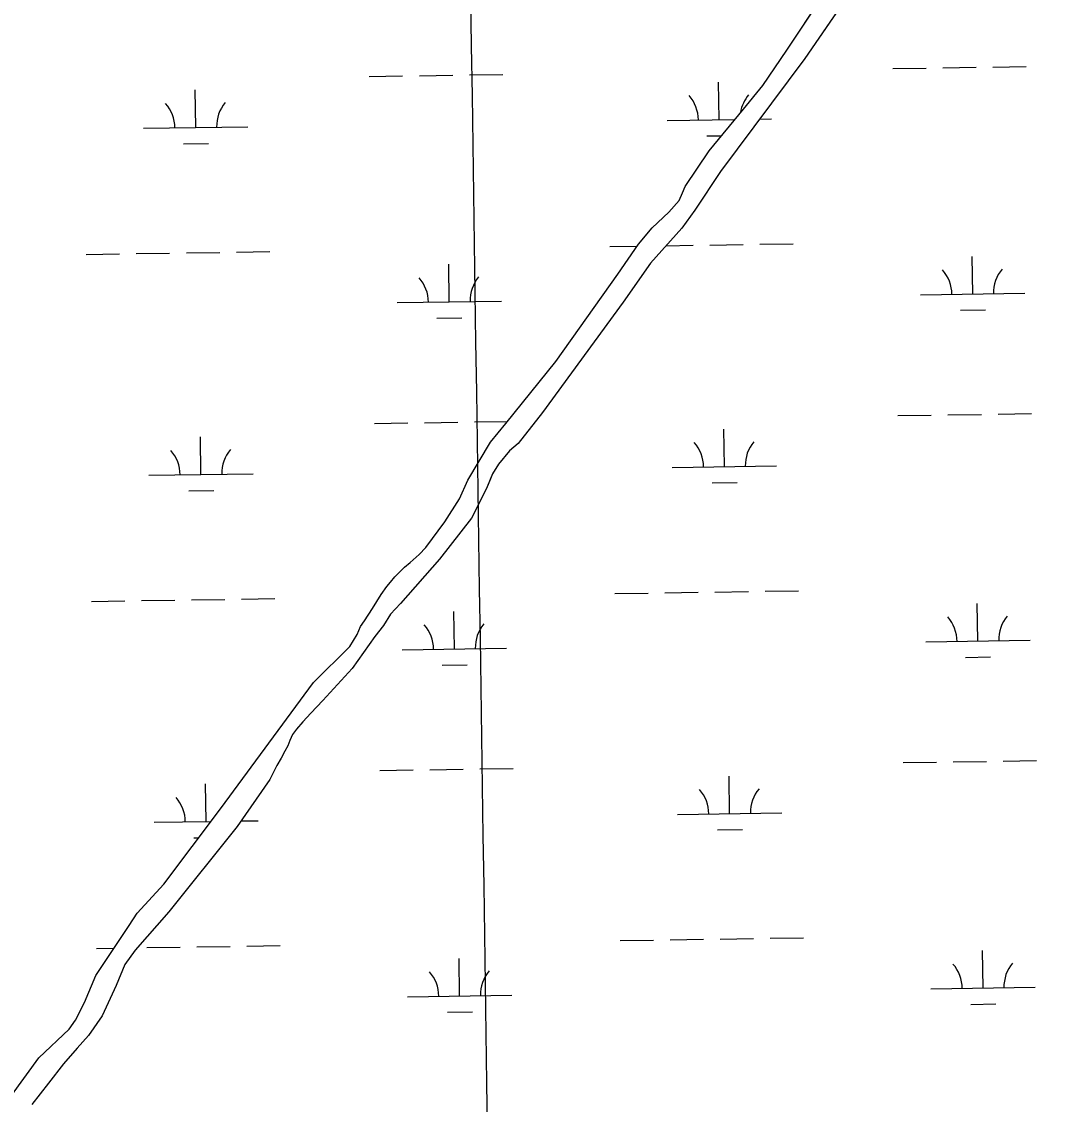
# Model space of a CAD drawing. Extents: x 3807117 to 3845308, y 337856 to 363736.
# Drawn here: x 3821514 to 3822500, y 344413 to 345451 of the extents above; entities that cross this region are included whole.
import ezdxf

# ---------------------------------------------------------------- set-up
doc = ezdxf.new("R2010")
doc.units = 0
for name, color, linetype in [('V-GRID-MAJR', 7, 'Continuous'), ('V-TOPO-SHOR', 7, 'Continuous'), ('V-WETL-SWMP', 7, 'Continuous')]:
    doc.layers.add(name, color=color, linetype=linetype)

msp = doc.modelspace()

# ---------------------------------------------------------------- linework, layer by layer
at = {"layer": 'V-GRID-MAJR'}
msp.add_spline([(3821974.84, 343440.355), (3821884.974, 349497.401), (3821795.061, 355557.53), (3821705.148, 361617.659), (3821705.102, 361620.743)], degree=3, dxfattribs=at)
at = {"layer": 'V-TOPO-SHOR'}
for points in [[(3822118.369, 345253.786), (3822134.47, 345268.608), (3822144.358, 345279.87), (3822147.5100000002, 345287.06), (3822150.137, 345293.227), (3822173.102, 345327.58400000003), (3822205.904, 345367.532), (3822224.648, 345390.064), (3822247.606, 345423.906), (3822284.664, 345479.804), (3822306.056, 345511.079), (3822323.222, 345530.017), (3822343.4790000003, 345548.412), (3822355.992, 345565.84), (3822375.825, 345595.581), (3822398.2770000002, 345630.45900000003), (3822407.165, 345645.854), (3822441.6010000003, 345696.099), (3822462.4, 345718.101), (3822481.592, 345732.382), (3822500.218, 345740.479)], [(3822306.42, 345476.767), (3822264.92, 345415.906), (3822183.823, 345307.54600000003), (3822159.355, 345270.719), (3822146.873, 345253.338), (3822116.773, 345219.642), (3822090.762, 345182.313), (3822013.284, 345076.495), (3821989.904, 345046.86100000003), (3821981.6180000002, 345039.727), (3821971.23, 345026.956), (3821965.5, 345017.746), (3821962.878, 345011.596), (3821960.257, 345005.44800000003), (3821952.411, 344989.056), (3821945.1, 344975.23), (3821914.441, 344935.884), (3821877.073, 344893.504), (3821867.735, 344883.295), (3821860.964, 344872.55100000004), (3821852.649, 344861.82), (3821830.8030000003, 344831.143), (3821802.786, 344800.517), (3821791.375, 344788.268), (3821783.595, 344780.102), (3821777.367, 344772.955), (3821773.725, 344767.841), (3821771.108, 344762.205), (3821769.011, 344757.081), (3821766.397, 344751.95900000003), (3821762.744, 344745.305), (3821758.572, 344738.139), (3821751.779, 344724.82300000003), (3821720.561, 344679.824), (3821655.105, 344598.076), (3821622.927, 344561.315), (3821613.043, 344547.509), (3821604.6550000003, 344527.523), (3821591.048, 344498.322), (3821578.039, 344479.401), (3821567.1410000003, 344467.148), (3821554.165, 344452.341), (3821539.745, 344433.884), (3821523.64, 344413.445)], [(3821504.299, 344421.99700000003), (3821530.3680000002, 344457.874), (3821559.463, 344485.479), (3821565.72, 344494.193), (3821574.1070000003, 344511.141), (3821585.1410000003, 344536.829), (3821616.9820000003, 344585.03500000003), (3821624.809, 344596.829), (3821650.296, 344624.463), (3821704.501, 344696.718), (3821793.642, 344817.67100000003), (3821828.464, 344852.446), (3821835.776, 344863.728), (3821838.929, 344871.43700000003), (3821842.585, 344877.079), (3821850.415, 344888.874), (3821858.77, 344902.21), (3821863.989, 344909.903), (3821867.63, 344913.99700000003), (3821871.798, 344919.119), (3821875.955, 344923.20900000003), (3821881.151, 344928.322), (3821886.345, 344932.92), (3821895.1720000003, 344940.58400000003), (3821901.412, 344947.23600000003), (3821919.6550000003, 344971.83400000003), (3821933.756, 344993.889), (3821941.6350000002, 345011.871), (3821963.583, 345048.298), (3821978.163, 345066.224), (3822026.076, 345125.641), (3822085.5270000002, 345209.197), (3822105.352, 345237.908), (3822118.369, 345253.786)]]:
    msp.add_lwpolyline(points, dxfattribs=at)
at = {"layer": 'V-WETL-SWMP'}
for p, q in [((3822247.608238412, 345423.9071812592), (3822284.666142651, 345479.8041307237)), ((3822306.422113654, 345476.76711542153), (3822264.9212195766, 345415.907171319)), ((3822224.649297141, 345390.06621225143), (3822247.608238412, 345423.9071812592)), ((3822264.9212195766, 345415.907171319), (3822183.824418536, 345307.5472763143)), ((3822349.104056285, 345406.30355103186), (3822381.100442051, 345406.7829272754)), ((3822397.098634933, 345407.02261539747), (3822429.095020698, 345407.5019916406)), ((3822445.0932135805, 345407.7416797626), (3822477.089599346, 345408.221056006)), ((3821847.2527442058, 345398.7847144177), (3821879.2491299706, 345399.2640906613)), ((3821895.247322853, 345399.5037787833), (3821927.2437086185, 345399.98315502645)), ((3821943.2419015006, 345400.22284314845), (3821975.238287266, 345400.7022193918)), ((3822182.75450516, 345357.3760669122), (3822182.2151798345, 345393.3720199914)), ((3821680.90319308, 345349.85723029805), (3821680.3638677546, 345385.8531833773)), ((3822205.907341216, 345367.5332355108), (3822224.649297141, 345390.06621225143)), ((3822173.1034187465, 345327.58527642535), (3822205.907341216, 345367.5332355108)), ((3821630.9088403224, 345349.10820491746), (3821730.897545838, 345350.60625567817)), ((3822132.760152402, 345356.62704153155), (3822197.751116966, 345357.600749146)), ((3822221.55142168, 345357.9573300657), (3822232.7488579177, 345358.1250922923)), ((3822170.9870363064, 345341.7670354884), (3822184.9204238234, 345341.97578828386)), ((3821669.135724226, 345334.24819887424), (3821693.1330135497, 345334.60773105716)), ((3822150.140477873, 345293.22830762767), (3822173.1034187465, 345327.58527642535)), ((3822183.824418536, 345307.5472763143), (3822159.357481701, 345270.7213096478)), ((3822147.512486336, 345287.06231209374), (3822150.140477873, 345293.22830762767)), ((3822134.4735191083, 345268.6083293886), (3822144.360496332, 345279.87031736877)), ((3822144.360496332, 345279.87031736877), (3822147.512486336, 345287.06231209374)), ((3822118.3715535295, 345253.78734755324), (3822134.4735191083, 345268.6083293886)), ((3822159.357481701, 345270.7213096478), (3822146.87451286, 345253.33832609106)), ((3822105.3535843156, 345237.9093638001), (3822118.3715535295, 345253.78734755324)), ((3822146.8745128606, 345253.33832609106), (3822116.7765817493, 345219.6433624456)), ((3822085.5296346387, 345209.19839035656), (3822105.3535843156, 345237.9093638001)), ((3822131.85971784, 345236.5290985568), (3822157.712351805, 345236.9164278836)), ((3822173.7105446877, 345237.1561160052), (3822205.706930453, 345237.63549224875)), ((3822221.7051233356, 345237.8751803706), (3822253.7015091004, 345238.3545566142)), ((3821575.870075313, 345228.19915066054), (3821607.8664610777, 345228.6785269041)), ((3821623.8646539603, 345228.9182150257), (3821655.8610397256, 345229.3975912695)), ((3821671.8592326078, 345229.63727939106), (3821703.855618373, 345230.11665563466)), ((3821719.8538112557, 345230.35634375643), (3821751.8501970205, 345230.83572000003)), ((3822077.7213873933, 345235.71798727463), (3822104.113532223, 345236.1133996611)), ((3822425.758338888, 345190.184661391), (3822425.219013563, 345226.1806144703)), ((3821923.907026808, 345182.6658247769), (3821923.367701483, 345218.6617778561)), ((3822116.7765817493, 345219.6433624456), (3822090.7636475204, 345182.3143971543)), ((3822026.0787836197, 345125.6434689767), (3822085.5296346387, 345209.19839035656)), ((3822375.7639861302, 345189.43563601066), (3822475.752691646, 345190.93368677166)), ((3821873.9126740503, 345181.9167993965), (3821973.901379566, 345183.4148501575)), ((3822090.7636475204, 345182.3143971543), (3822013.2868393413, 345076.4964983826)), ((3822413.9908700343, 345174.57562996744), (3822437.988159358, 345174.9351621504)), ((3821912.139557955, 345167.05679335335), (3821936.136847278, 345167.41632553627)), ((3821978.165897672, 345066.22552916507), (3822026.0787836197, 345125.6434689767)), ((3822013.2868393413, 345076.4964983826), (3821989.905895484, 345046.8615280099)), ((3822354.087946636, 345073.6659485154), (3822386.0843324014, 345074.145324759)), ((3822402.082525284, 345074.3850128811), (3822434.078911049, 345074.86438912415)), ((3822450.0771039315, 345075.1040772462), (3822482.0734896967, 345075.5834534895)), ((3821852.236634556, 345066.1471119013), (3821884.233020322, 345066.62648814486)), ((3821900.231213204, 345066.8661762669), (3821932.227598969, 345067.34555251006)), ((3821948.2257918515, 345067.58524063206), (3821979.6418733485, 345068.05592264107)), ((3821963.5849322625, 345048.29954741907), (3821978.165897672, 345066.22552916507)), ((3822187.7383955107, 345024.73846439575), (3822187.1990701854, 345060.734417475)), ((3821685.887083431, 345017.21962778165), (3821685.3477581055, 345053.21558086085)), ((3821941.636991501, 345011.8715786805), (3821963.5849322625, 345048.29954741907)), ((3821981.62091282, 345039.72853715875), (3821971.2329374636, 345026.9575501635)), ((3821989.905895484, 345046.8615280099), (3821981.62091282, 345039.72853715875)), ((3821971.2329374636, 345026.9575501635), (3821965.5019527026, 345017.7475582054)), ((3822137.7440427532, 345023.98943901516), (3822237.7327482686, 345025.48748977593)), ((3821635.892730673, 345016.470602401), (3821735.8814361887, 345017.9686531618)), ((3821933.75801649, 344993.8905918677), (3821941.636991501, 345011.8715786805)), ((3821965.5019527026, 345017.7475582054), (3821960.259969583, 345005.4485671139)), ((3822175.970926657, 345009.12943297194), (3822199.9682159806, 345009.4889651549)), ((3821674.1196145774, 345001.61059635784), (3821698.1169039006, 345001.97012854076)), ((3821960.259969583, 345005.4485671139), (3821952.413993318, 344989.05657963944)), ((3821919.659053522, 344971.83561141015), (3821933.75801649, 344993.8905918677)), ((3821952.413993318, 344989.05657963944), (3821945.103014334, 344975.23159072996)), ((3821901.415098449, 344947.2366351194), (3821919.659053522, 344971.83561141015)), ((3821945.103014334, 344975.23159072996), (3821914.445088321, 344935.8846297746)), ((3821895.1741124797, 344940.58464252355), (3821901.415098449, 344947.2366351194)), ((3821914.445088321, 344935.8846297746), (3821877.077174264, 344893.5056751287)), ((3821886.348130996, 344932.9226522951), (3821895.1741124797, 344940.58464252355)), ((3821871.8001624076, 344919.1206688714), (3821881.1551419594, 344928.3246580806)), ((3821881.1551419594, 344928.3246580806), (3821886.348130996, 344932.9226522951)), ((3821867.634172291, 344913.99867408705), (3821871.8001624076, 344919.1206688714)), ((3821858.774193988, 344902.2116855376), (3821863.9921806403, 344909.9036784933)), ((3821863.9921806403, 344909.9036784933), (3821867.634172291, 344913.99867408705)), ((3822130.699856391, 344903.7994491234), (3822162.696242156, 344904.2788253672)), ((3822178.6944350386, 344904.51851348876), (3822210.690820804, 344904.99788973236)), ((3822226.689013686, 344905.2375778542), (3822258.6853994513, 344905.71695409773)), ((3821580.853965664, 344895.5615481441), (3821612.850351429, 344896.0409243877)), ((3821628.8485443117, 344896.28061250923), (3821660.844930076, 344896.75998875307)), ((3821676.8431229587, 344896.99967687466), (3821708.839508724, 344897.4790531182)), ((3821724.8377016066, 344897.71874124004), (3821756.8340873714, 344898.19811748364)), ((3821850.417216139, 344888.87469722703), (3821858.774193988, 344902.2116855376)), ((3822082.7052777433, 344903.08038475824), (3822114.7016635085, 344903.55976100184)), ((3821842.588236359, 344877.0807078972), (3821850.417216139, 344888.87469722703)), ((3821877.077174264, 344893.5056751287), (3821867.738195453, 344883.2966863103)), ((3821928.890917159, 344850.0282222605), (3821928.351591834, 344886.0241753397)), ((3822430.7422292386, 344857.5470588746), (3822430.202903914, 344893.5430119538)), ((3821838.933245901, 344871.43871293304), (3821842.588236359, 344877.0807078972)), ((3821867.738195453, 344883.2966863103), (3821860.9662133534, 344872.55369575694)), ((3821828.4682753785, 344852.4477284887), (3821835.7782562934, 344863.73071841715)), ((3821835.7782562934, 344863.73071841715), (3821838.933245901, 344871.43871293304)), ((3821860.9662133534, 344872.55369575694), (3821852.652233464, 344861.82170636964)), ((3821793.644351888, 344817.6717688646), (3821828.4682753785, 344852.4477284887)), ((3821852.652233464, 344861.82170636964), (3821830.8062881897, 344831.1447352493)), ((3822380.747876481, 344856.79803349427), (3822480.736581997, 344858.2960842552)), ((3821878.896564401, 344849.2791968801), (3821978.885269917, 344850.7772476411)), ((3822418.9747603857, 344841.93802745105), (3822442.972049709, 344842.29755963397)), ((3821917.1234483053, 344834.4191908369), (3821941.120737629, 344834.7787230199)), ((3821830.806288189, 344831.1447352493), (3821802.7893517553, 344800.5177687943)), ((3821704.5035719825, 344696.7198850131), (3821793.644351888, 344817.6717688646)), ((3821802.7893517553, 344800.5177687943), (3821791.377377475, 344788.26878236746)), ((3821783.5983948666, 344780.10479154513), (3821777.369409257, 344772.9557991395)), ((3821791.377377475, 344788.26878236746), (3821783.5983948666, 344780.10479154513)), ((3821777.369409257, 344772.9557991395), (3821773.728418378, 344767.8428039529)), ((3821771.1114264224, 344762.20780819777), (3821769.0134333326, 344757.08181184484)), ((3821773.728418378, 344767.8428039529), (3821771.1114264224, 344762.20780819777)), ((3821766.4004409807, 344751.96081588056), (3821762.747451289, 344745.30582132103)), ((3821769.0134333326, 344757.08181184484), (3821766.4004409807, 344751.96081588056)), ((3821762.747451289, 344745.30582132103), (3821758.5754627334, 344738.13982736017)), ((3822359.0718369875, 344741.028345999), (3822391.068222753, 344741.5077222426)), ((3822407.0664156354, 344741.7474103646), (3822439.0628014, 344742.22678660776)), ((3822455.060994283, 344742.46647472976), (3822487.057380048, 344742.94585097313)), ((3821758.5754627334, 344738.13982736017), (3821751.782482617, 344724.8248378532)), ((3821857.220524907, 344733.50950938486), (3821889.216910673, 344733.98888562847)), ((3821905.215103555, 344734.22857375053), (3821937.21148932, 344734.7079499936)), ((3821953.2096822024, 344734.9476381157), (3821985.2060679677, 344735.427014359)), ((3822192.722285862, 344692.10086187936), (3822192.182960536, 344728.09681495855)), ((3821690.8709737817, 344684.5820252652), (3821690.331648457, 344720.57797834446)), ((3821751.7824826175, 344724.8248378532), (3821720.564561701, 344679.82587958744)), ((3821650.2997048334, 344624.46495512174), (3821704.5035719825, 344696.7198850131)), ((3822142.727933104, 344691.35183649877), (3822242.7166386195, 344692.8498872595)), ((3821640.876621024, 344683.8329998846), (3821695.4495082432, 344684.65062178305)), ((3821720.564561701, 344679.82587958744), (3821655.109717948, 344598.0789620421)), ((3821724.210654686, 344685.0815270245), (3821740.86532654, 344685.3310506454)), ((3822180.954817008, 344676.49183045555), (3822204.952106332, 344676.85136263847)), ((3821679.1035049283, 344668.9729938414), (3821683.740656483, 344669.0424685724)), ((3821624.813762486, 344596.8299855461), (3821650.2997048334, 344624.46495512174)), ((3821616.9847827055, 344585.0359962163), (3821624.813762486, 344596.8299855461)), ((3821655.1097179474, 344598.0789620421), (3821622.929792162, 344561.31600120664)), ((3821585.1448651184, 344536.83103970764), (3821616.9847827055, 344585.0359962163)), ((3822183.67832539, 344571.88091097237), (3822215.6747111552, 344572.36028721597)), ((3822231.6729040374, 344572.59997533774), (3822263.6692898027, 344573.07935158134)), ((3821585.8378560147, 344562.9239456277), (3821602.5448548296, 344563.17425322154)), ((3821633.8324346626, 344563.64300999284), (3821665.828820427, 344564.1223862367)), ((3821681.8270133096, 344564.3620743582), (3821713.823399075, 344564.8414506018)), ((3821729.821591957, 344565.08113872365), (3821761.8179777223, 344565.5605149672)), ((3822087.6891680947, 344570.44278224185), (3822119.68555386, 344570.9221584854)), ((3822135.6837467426, 344571.161846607), (3822167.6801325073, 344571.6412228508)), ((3821622.929792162, 344561.31600120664), (3821613.0478168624, 344547.5110142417)), ((3821933.87480751, 344517.3906197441), (3821933.3354821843, 344553.3865728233)), ((3822435.72611959, 344524.9094563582), (3822435.1867942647, 344560.90540943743)), ((3821613.0478168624, 344547.5110142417), (3821604.6588441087, 344527.5240286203)), ((3821574.1099005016, 344511.1420583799), (3821585.1448651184, 344536.83103970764)), ((3821604.6588441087, 344527.5240286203), (3821591.0518858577, 344498.3240506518)), ((3822385.7317668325, 344524.1604309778), (3822485.7204723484, 344525.6584817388)), ((3821565.723925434, 344494.19607153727), (3821574.1099005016, 344511.1420583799)), ((3821883.880454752, 344516.64159436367), (3821983.869160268, 344518.13964512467)), ((3821922.1073386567, 344501.7815883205), (3821946.1046279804, 344502.1411205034)), ((3822423.9586507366, 344509.30042493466), (3822447.95594006, 344509.6599571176)), ((3821559.466941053, 344485.48207977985), (3821565.723925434, 344494.19607153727)), ((3821591.0518858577, 344498.3240506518), (3821578.0429189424, 344479.40206811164)), ((3821530.3720038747, 344457.87711293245), (3821559.466941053, 344485.48207977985)), ((3821578.0429189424, 344479.40206811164), (3821567.144943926, 344467.14908129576)), ((3821567.144943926, 344467.14908129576), (3821554.1699738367, 344452.3420970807)), ((3821504.3030686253, 344421.99914710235), (3821530.3720038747, 344457.87711293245)), ((3821554.1699738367, 344452.3420970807), (3821539.750008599, 344433.88511542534)), ((3821539.750008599, 344433.88511542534), (3821523.6440472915, 344413.44613584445))]:
    msp.add_line(p, q, dxfattribs=at)
for centre, radius, start, end in [((3821625.6593832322, 345349.5044128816), 35.24628790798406, 0.08653212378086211, 41.630190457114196), ((3821736.132776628, 345351.1595473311), 35.24628790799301, 140.08652995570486, 181.6301882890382), ((3822127.5106953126, 345357.0232494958), 35.24628790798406, 0.08653212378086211, 41.630190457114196), ((3822237.984088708, 345358.67838394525), 35.24628790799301, 140.08652995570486, 170.98004208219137), ((3821868.663216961, 345182.31300736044), 35.24628790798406, 0.08653212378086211, 41.630190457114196), ((3821979.1366103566, 345183.9681418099), 35.24628790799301, 140.08652995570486, 181.6301882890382), ((3822370.514529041, 345189.8318439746), 35.24628790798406, 0.08653212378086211, 41.630190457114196), ((3822480.987922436, 345191.4869784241), 35.24628790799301, 140.08652995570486, 181.6301882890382), ((3821630.6432735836, 345016.86681036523), 35.24628790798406, 0.08653212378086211, 41.630190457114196), ((3821741.1166669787, 345018.5219448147), 35.24628790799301, 140.08652995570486, 181.6301882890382), ((3822132.494585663, 345024.3856469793), 35.24628790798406, 0.08653212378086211, 41.630190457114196), ((3822242.967979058, 345026.0407814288), 35.24628790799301, 140.08652995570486, 181.6301882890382), ((3821873.647107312, 344849.67540484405), 35.24628790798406, 0.08653212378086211, 41.630190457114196), ((3821984.120500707, 344851.3305392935), 35.24628790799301, 140.08652995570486, 181.6301882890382), ((3822375.498419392, 344857.1942414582), 35.24628790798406, 0.08653212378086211, 41.630190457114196), ((3822485.971812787, 344858.8493759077), 35.24628790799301, 140.08652995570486, 181.6301882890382), ((3821635.6271639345, 344684.2292078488), 35.24628790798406, 0.08653212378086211, 41.630190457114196), ((3822137.478476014, 344691.74804446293), 35.24628790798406, 0.08653212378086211, 41.630190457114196), ((3822247.9518694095, 344693.4031789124), 35.24628790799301, 140.08652995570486, 181.6301882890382), ((3821989.104391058, 344518.69293677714), 35.24628790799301, 140.08652995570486, 181.6301882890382), ((3822380.482309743, 344524.55663894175), 35.24628790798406, 0.08653212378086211, 41.630190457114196), ((3822490.9557031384, 344526.21177339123), 35.24628790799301, 140.08652995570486, 181.6301882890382), ((3821878.6309976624, 344517.03780232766), 35.24628790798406, 0.08653212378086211, 41.630190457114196)]:
    msp.add_arc(centre, radius, start, end, dxfattribs=at)

doc.saveas('drawing.dxf')
